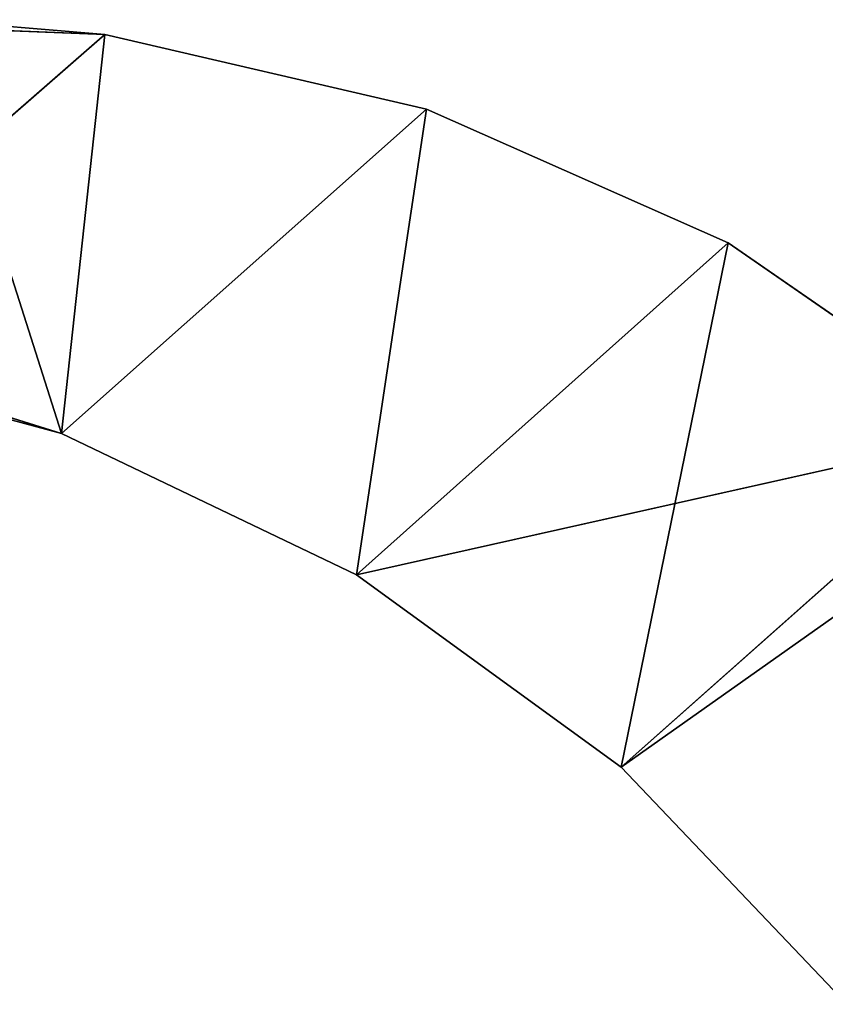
# Model space of a CAD drawing. Extents: x 0 to 110, y -110 to 0.
# Tile 1037 of 1056: x 95.34 to 100.83, y -66.35 to -59.65. Entities that reach past the tile are written whole.
import ezdxf

# ---------------------------------------------------------------- set-up
doc = ezdxf.new("R2010")
doc.units = 0
doc.header["$LTSCALE"] = 25.4
doc.layers.get('0').update_dxf_attribs({"color": 13, "linetype": 'CONTINUOUS'})

# ---------------------------------------------------------------- blocks, each defined once
blk = doc.blocks.new('REFLECTOR-LED-GU10-ES111-D')
at = {"color": 18}
for p, q in [((95.9229, 56, 59.7487), (93.4778, 56, 61.8833)), ((93.4778, 56, 61.8833), (95.6277, 56, 62.465)), ((95.9229, 56, 59.7487), (93.4778, 56, 61.8833)), ((93.4778, 56, 61.8833), (95.6277, 56, 62.465)), ((95.9229, 56, 59.7487), (93.6773, 56, 59.6599)), ((93.6773, 56, 59.6599), (95.9229, 54, 59.7487)), ((95.9229, 56, 59.7487), (93.6773, 56, 59.6599)), ((93.6773, 56, 59.6599), (95.9229, 54, 59.7487)), ((95.6277, 56, 62.465), (94.3696, 54, 62.0738)), ((95.6277, 56, 62.465), (94.3696, 54, 62.0738)), ((98.1119, 56, 60.2572), (95.6277, 56, 62.465)), ((95.6277, 56, 62.465), (97.6367, 56, 63.4263)), ((98.1119, 56, 60.2572), (95.6277, 56, 62.465)), ((95.9229, 56, 59.7487), (95.6277, 56, 62.465)), ((95.9229, 56, 59.7487), (95.6277, 56, 62.465)), ((97.6367, 56, 63.4263), (95.6277, 54, 62.465)), ((97.6367, 56, 63.4263), (95.6277, 54, 62.465)), ((95.6277, 56, 62.465), (97.6367, 56, 63.4263)), ((95.6277, 56, 62.465), (95.6277, 54, 62.465)), ((95.6277, 56, 62.465), (95.6277, 54, 62.465)), ((98.1119, 56, 60.2572), (95.9229, 56, 59.7487)), ((95.9229, 56, 59.7487), (95.9229, 54, 59.7487)), ((95.9229, 56, 59.7487), (95.9229, 54, 59.7487)), ((98.1119, 56, 60.2572), (95.9229, 56, 59.7487)), ((98.1119, 56, 60.2572), (95.9229, 54, 59.7487)), ((98.1119, 56, 60.2572), (95.9229, 54, 59.7487)), ((97.6367, 56, 63.4263), (98.1119, 56, 60.2572)), ((102.0144, 56, 62.4466), (97.6367, 56, 63.4263)), ((97.6367, 56, 63.4263), (99.4385, 56, 64.7354)), ((102.0144, 56, 62.4466), (97.6367, 56, 63.4263)), ((100.1668, 56, 61.1672), (97.6367, 56, 63.4263)), ((100.1668, 56, 61.1672), (97.6367, 56, 63.4263)), ((97.6367, 56, 63.4263), (98.1119, 56, 60.2572)), ((99.4385, 56, 64.7354), (97.6367, 54, 63.4263)), ((99.4385, 56, 64.7354), (97.6367, 54, 63.4263)), ((97.6367, 56, 63.4263), (99.4385, 56, 64.7354)), ((97.6367, 56, 63.4263), (97.6367, 54, 63.4263)), ((97.6367, 56, 63.4263), (97.6367, 54, 63.4263)), ((100.1668, 56, 61.1672), (98.1119, 56, 60.2572)), ((98.1119, 56, 60.2572), (98.1119, 54, 60.2572)), ((98.1119, 56, 60.2572), (98.1119, 54, 60.2572)), ((100.1668, 56, 61.1672), (98.1119, 56, 60.2572)), ((100.1668, 56, 61.1672), (98.1119, 54, 60.2572)), ((100.1668, 56, 61.1672), (98.1119, 54, 60.2572)), ((102.3937, 56, 62.6459), (99.4385, 56, 64.7354)), ((99.4385, 56, 64.7354), (100.9735, 56, 66.3491)), ((102.3937, 56, 62.6459), (99.4385, 56, 64.7354)), ((102.0144, 56, 62.4466), (99.4385, 56, 64.7354)), ((102.0144, 56, 62.4466), (99.4385, 56, 64.7354)), ((100.9735, 56, 66.3491), (99.4385, 54, 64.7354)), ((100.9735, 56, 66.3491), (99.4385, 54, 64.7354)), ((99.4385, 56, 64.7354), (100.9735, 56, 66.3491)), ((99.4385, 56, 64.7354), (99.4385, 54, 64.7354)), ((99.4385, 56, 64.7354), (99.4385, 54, 64.7354)), ((102.0144, 56, 62.4466), (100.1668, 56, 61.1672)), ((100.1668, 56, 61.1672), (100.1668, 54, 61.1672)), ((100.1668, 56, 61.1672), (100.1668, 54, 61.1672)), ((102.0144, 56, 62.4466), (100.1668, 56, 61.1672)), ((102.0144, 56, 62.4466), (100.1668, 54, 61.1672)), ((102.0144, 56, 62.4466), (100.1668, 54, 61.1672)), ((95.6277, 54, 62.465), (94.3696, 54, 62.0738)), ((95.6277, 54, 62.465), (94.3696, 54, 62.0738)), ((94.729, 54, 59.6486), (95.6277, 54, 62.465)), ((94.729, 54, 59.6486), (95.9229, 54, 59.7487)), ((94.729, 54, 59.6486), (95.6277, 54, 62.465)), ((94.729, 54, 59.6486), (95.9229, 54, 59.7487)), ((95.9229, 54, 59.7487), (95.6277, 54, 62.465)), ((95.9229, 54, 59.7487), (95.6277, 54, 62.465)), ((98.1119, 54, 60.2572), (95.6277, 54, 62.465)), ((98.1119, 54, 60.2572), (95.6277, 54, 62.465)), ((97.6367, 54, 63.4263), (95.6277, 54, 62.465)), ((97.6367, 54, 63.4263), (95.6277, 54, 62.465)), ((95.9229, 54, 59.7487), (98.1119, 54, 60.2572)), ((95.9229, 54, 59.7487), (98.1119, 54, 60.2572)), ((98.1119, 54, 60.2572), (97.6367, 54, 63.4263)), ((98.1119, 54, 60.2572), (97.6367, 54, 63.4263)), ((100.1668, 54, 61.1672), (97.6367, 54, 63.4263)), ((100.1668, 54, 61.1672), (97.6367, 54, 63.4263)), ((99.4385, 54, 64.7354), (97.6367, 54, 63.4263)), ((99.4385, 54, 64.7354), (97.6367, 54, 63.4263)), ((98.1119, 54, 60.2572), (100.1668, 54, 61.1672)), ((98.1119, 54, 60.2572), (100.1668, 54, 61.1672)), ((100.1668, 54, 61.1672), (99.4385, 54, 64.7354)), ((100.1668, 54, 61.1672), (99.4385, 54, 64.7354)), ((102.0144, 54, 62.4466), (99.4385, 54, 64.7354)), ((102.0144, 54, 62.4466), (99.4385, 54, 64.7354)), ((100.9735, 54, 66.3491), (99.4385, 54, 64.7354)), ((100.9735, 54, 66.3491), (99.4385, 54, 64.7354)), ((100.1668, 54, 61.1672), (102.0144, 54, 62.4466)), ((100.1668, 54, 61.1672), (102.0144, 54, 62.4466))]:
    blk.add_line(p, q, dxfattribs=at)
mesh = blk.add_polyface(dxfattribs=at)
corners = [(95.6277, 56, 62.465), (95.9229, 56, 59.7487), (93.4778, 56, 61.8833)]
mesh.append_faces([[corners[k] for k in face] for face in [(0, 1, 2)]], dxfattribs={"color": 18})
mesh = blk.add_polyface(dxfattribs=at)
corners = [(93.4778, 56, 61.8833), (95.9229, 56, 59.7487), (93.6773, 56, 59.6599)]
mesh.append_faces([[corners[k] for k in face] for face in [(0, 1, 2)]], dxfattribs={"color": 18})
mesh = blk.add_polyface(dxfattribs=at)
corners = [(95.6277, 56, 62.465), (93.4778, 56, 61.8833), (94.3696, 54, 62.0738)]
mesh.append_faces([[corners[k] for k in face] for face in [(0, 1, 2)]], dxfattribs={"color": 18})
mesh = blk.add_polyface(dxfattribs=at)
corners = [(95.9229, 54, 59.7487), (94.729, 54, 59.6486), (93.6773, 56, 59.6599)]
mesh.append_faces([[corners[k] for k in face] for face in [(0, 1, 2)]], dxfattribs={"color": 18})
mesh = blk.add_polyface(dxfattribs=at)
corners = [(95.9229, 54, 59.7487), (93.6773, 56, 59.6599), (95.9229, 56, 59.7487)]
mesh.append_faces([[corners[k] for k in face] for face in [(0, 1, 2)]], dxfattribs={"color": 18})
mesh = blk.add_polyface(dxfattribs=at)
corners = [(95.6277, 56, 62.465), (94.3696, 54, 62.0738), (95.6277, 54, 62.465)]
mesh.append_faces([[corners[k] for k in face] for face in [(0, 1, 2)]], dxfattribs={"color": 18})
mesh = blk.add_polyface(dxfattribs=at)
corners = [(97.6367, 56, 63.4263), (98.1119, 56, 60.2572), (95.6277, 56, 62.465)]
mesh.append_faces([[corners[k] for k in face] for face in [(0, 1, 2)]], dxfattribs={"color": 18})
mesh = blk.add_polyface(dxfattribs=at)
corners = [(95.6277, 56, 62.465), (98.1119, 56, 60.2572), (95.9229, 56, 59.7487)]
mesh.append_faces([[corners[k] for k in face] for face in [(0, 1, 2)]], dxfattribs={"color": 18})
mesh = blk.add_polyface(dxfattribs=at)
corners = [(97.6367, 56, 63.4263), (95.6277, 54, 62.465), (97.6367, 54, 63.4263)]
mesh.append_faces([[corners[k] for k in face] for face in [(0, 1, 2)]], dxfattribs={"color": 18})
mesh = blk.add_polyface(dxfattribs=at)
corners = [(97.6367, 56, 63.4263), (95.6277, 56, 62.465), (95.6277, 54, 62.465)]
mesh.append_faces([[corners[k] for k in face] for face in [(0, 1, 2)]], dxfattribs={"color": 18})
mesh = blk.add_polyface(dxfattribs=at)
corners = [(98.1119, 56, 60.2572), (95.9229, 54, 59.7487), (95.9229, 56, 59.7487)]
mesh.append_faces([[corners[k] for k in face] for face in [(0, 1, 2)]], dxfattribs={"color": 18})
mesh = blk.add_polyface(dxfattribs=at)
corners = [(98.1119, 54, 60.2572), (95.9229, 54, 59.7487), (98.1119, 56, 60.2572)]
mesh.append_faces([[corners[k] for k in face] for face in [(0, 1, 2)]], dxfattribs={"color": 18})
mesh = blk.add_polyface(dxfattribs=at)
corners = [(99.4385, 56, 64.7354), (102.0144, 56, 62.4466), (97.6367, 56, 63.4263)]
mesh.append_faces([[corners[k] for k in face] for face in [(0, 1, 2)]], dxfattribs={"color": 18})
mesh = blk.add_polyface(dxfattribs=at)
corners = [(97.6367, 56, 63.4263), (102.0144, 56, 62.4466), (100.1668, 56, 61.1672)]
mesh.append_faces([[corners[k] for k in face] for face in [(0, 1, 2)]], dxfattribs={"color": 18})
mesh = blk.add_polyface(dxfattribs=at)
corners = [(97.6367, 56, 63.4263), (100.1668, 56, 61.1672), (98.1119, 56, 60.2572)]
mesh.append_faces([[corners[k] for k in face] for face in [(0, 1, 2)]], dxfattribs={"color": 18})
mesh = blk.add_polyface(dxfattribs=at)
corners = [(99.4385, 56, 64.7354), (97.6367, 54, 63.4263), (99.4385, 54, 64.7354)]
mesh.append_faces([[corners[k] for k in face] for face in [(0, 1, 2)]], dxfattribs={"color": 18})
mesh = blk.add_polyface(dxfattribs=at)
corners = [(99.4385, 56, 64.7354), (97.6367, 56, 63.4263), (97.6367, 54, 63.4263)]
mesh.append_faces([[corners[k] for k in face] for face in [(0, 1, 2)]], dxfattribs={"color": 18})
mesh = blk.add_polyface(dxfattribs=at)
corners = [(100.1668, 56, 61.1672), (98.1119, 54, 60.2572), (98.1119, 56, 60.2572)]
mesh.append_faces([[corners[k] for k in face] for face in [(0, 1, 2)]], dxfattribs={"color": 18})
mesh = blk.add_polyface(dxfattribs=at)
corners = [(100.1668, 54, 61.1672), (98.1119, 54, 60.2572), (100.1668, 56, 61.1672)]
mesh.append_faces([[corners[k] for k in face] for face in [(0, 1, 2)]], dxfattribs={"color": 18})
mesh = blk.add_polyface(dxfattribs=at)
corners = [(100.9735, 56, 66.3491), (102.3937, 56, 62.6459), (99.4385, 56, 64.7354)]
mesh.append_faces([[corners[k] for k in face] for face in [(0, 1, 2)]], dxfattribs={"color": 18})
mesh = blk.add_polyface(dxfattribs=at)
corners = [(99.4385, 56, 64.7354), (102.3937, 56, 62.6459), (102.0144, 56, 62.4466)]
mesh.append_faces([[corners[k] for k in face] for face in [(0, 1, 2)]], dxfattribs={"color": 18})
mesh = blk.add_polyface(dxfattribs=at)
corners = [(100.9735, 56, 66.3491), (99.4385, 54, 64.7354), (100.9735, 54, 66.3491)]
mesh.append_faces([[corners[k] for k in face] for face in [(0, 1, 2)]], dxfattribs={"color": 18})
mesh = blk.add_polyface(dxfattribs=at)
corners = [(99.4385, 56, 64.7354), (99.4385, 54, 64.7354), (100.9735, 56, 66.3491)]
mesh.append_faces([[corners[k] for k in face] for face in [(0, 1, 2)]], dxfattribs={"color": 18})
mesh = blk.add_polyface(dxfattribs=at)
corners = [(102.0144, 56, 62.4466), (100.1668, 54, 61.1672), (100.1668, 56, 61.1672)]
mesh.append_faces([[corners[k] for k in face] for face in [(0, 1, 2)]], dxfattribs={"color": 18})
mesh = blk.add_polyface(dxfattribs=at)
corners = [(102.0144, 54, 62.4466), (100.1668, 54, 61.1672), (102.0144, 56, 62.4466)]
mesh.append_faces([[corners[k] for k in face] for face in [(0, 1, 2)]], dxfattribs={"color": 18})
mesh = blk.add_polyface(dxfattribs=at)
corners = [(95.6277, 54, 62.465), (94.3696, 54, 62.0738), (94.729, 54, 59.6486)]
mesh.append_faces([[corners[k] for k in face] for face in [(0, 1, 2)]], dxfattribs={"color": 18})
mesh = blk.add_polyface(dxfattribs=at)
corners = [(95.6277, 54, 62.465), (94.729, 54, 59.6486), (95.9229, 54, 59.7487)]
mesh.append_faces([[corners[k] for k in face] for face in [(0, 1, 2)]], dxfattribs={"color": 18})
mesh = blk.add_polyface(dxfattribs=at)
corners = [(95.6277, 54, 62.465), (95.9229, 54, 59.7487), (98.1119, 54, 60.2572)]
mesh.append_faces([[corners[k] for k in face] for face in [(0, 1, 2)]], dxfattribs={"color": 18})
mesh = blk.add_polyface(dxfattribs=at)
corners = [(97.6367, 54, 63.4263), (95.6277, 54, 62.465), (98.1119, 54, 60.2572)]
mesh.append_faces([[corners[k] for k in face] for face in [(0, 1, 2)]], dxfattribs={"color": 18})
mesh = blk.add_polyface(dxfattribs=at)
corners = [(97.6367, 54, 63.4263), (98.1119, 54, 60.2572), (100.1668, 54, 61.1672)]
mesh.append_faces([[corners[k] for k in face] for face in [(0, 1, 2)]], dxfattribs={"color": 18})
mesh = blk.add_polyface(dxfattribs=at)
corners = [(99.4385, 54, 64.7354), (97.6367, 54, 63.4263), (100.1668, 54, 61.1672)]
mesh.append_faces([[corners[k] for k in face] for face in [(0, 1, 2)]], dxfattribs={"color": 18})
mesh = blk.add_polyface(dxfattribs=at)
corners = [(99.4385, 54, 64.7354), (100.1668, 54, 61.1672), (102.0144, 54, 62.4466)]
mesh.append_faces([[corners[k] for k in face] for face in [(0, 1, 2)]], dxfattribs={"color": 18})
mesh = blk.add_polyface(dxfattribs=at)
corners = [(100.9735, 54, 66.3491), (99.4385, 54, 64.7354), (102.0144, 54, 62.4466)]
mesh.append_faces([[corners[k] for k in face] for face in [(0, 1, 2)]], dxfattribs={"color": 18})

msp = doc.modelspace()

# ---------------------------------------------------------------- block references
at = {"color": 0, "extrusion": (0, -1, -3.82857e-16)}
msp.add_blockref('REFLECTOR-LED-GU10-ES111-D', (0, 0), dxfattribs=at)

doc.saveas('drawing.dxf')
